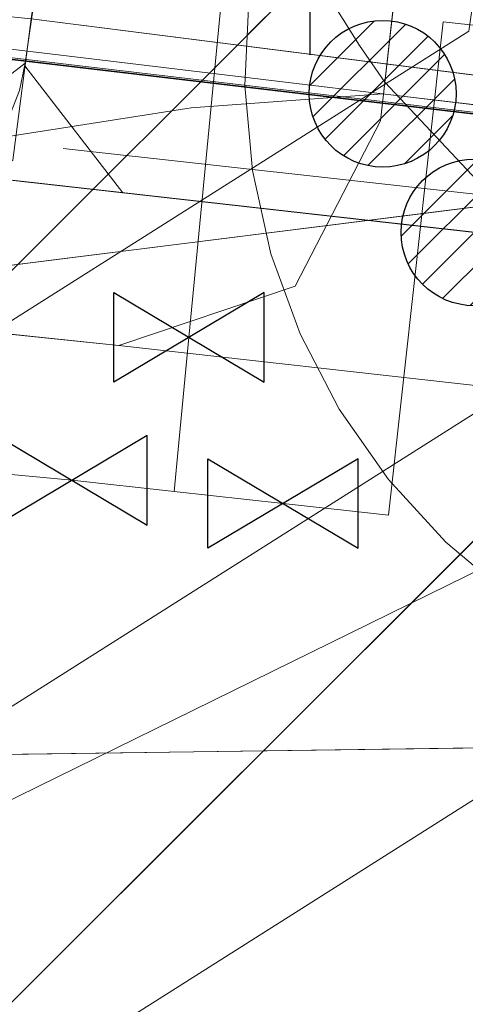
# Model space of a CAD drawing. Header units: metres. Extents: x 197355 to 199157, y 355772 to 356286.
# Tile 210 of 303: x 198075.73 to 198078.47, y 356096.75 to 356102.79. Entities that reach past the tile are written whole.
import ezdxf
from ezdxf.enums import TextEntityAlignment as Align
from ezdxf.lldxf.tags import DXFTag

# ---------------------------------------------------------------- set-up
doc = ezdxf.new("R2010")
doc.units = ezdxf.units.M
doc.linetypes.add('RI-GWA', pattern=[18.450000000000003, 6, -1.8, 1.75, -1.8, 1.75, -1.8, 1.75, -1.8])
for name, color, linetype, lineweight in [('B-WE-KL-BRANDSTOF_ENEXISNETBEHEERB.V.-G', 40, 'KL-BRANDSTOF-N', 18), ('B-WE-KL-BRANDSTOF_ENEXISNETBEHEERB.V.-V', 40, 'Continuous', 18), ('B-WE-KL-DATA_HULPSTUK_KPNB.V.-S', 90, 'Continuous', 25), ('B-WE-KL-DATA_KABELBUNDEL_KPNB.V.-G', 90, 'Continuous', 18), ('B-WE-KL-DATA_KABELBUNDEL_ZIGGOB.V.-G', 94, 'Continuous', 18), ('B-WE-KL-DATA_TELECOM_EUROFIBERNEDERLANDB.V.-G', 98, 'KL-TELECOM-ALGEMEEN-N', 18), ('B-WE-KL-DATA_TELECOM_ZIGGOB.V.-G', 94, 'KL-TELECOM-ALGEMEEN-N', 18), ('B-WE-KL-DATA_ZIGGOB.V.-G', 94, 'KL-DATA-N', 18), ('B-WE-KL-ET_LS_ENEXISNETBEHEERB.V.-G', 190, 'KL-LS-N', 18), ('B-WE-KL-ET_LS_HULPSTUK_ENEXISNETBEHEERB.V.-S', 190, 'Continuous', 25), ('B-WE-KL-ET_LS_KABELBUNDEL_ENEXISNETBEHEERB.V.-G', 190, 'KL-BUNDEL-N', 18), ('B-WE-KL-ET_MS_10 kV_ENEXISNETBEHEERB.V.-G', 130, 'KL-MS-N', 18), ('B-WE-KL-ET_MS_ENEXISNETBEHEERB.V.-G', 130, 'KL-MS-N', 18), ('B-WE-KL-ET_MS_HULPSTUK_MOF_ENEXISNETBEHEERB.V.-S', 130, 'Continuous', 25), ('B-WE-KL-GAS_HD_ENEXISNETBEHEERB.V.-G', 30, 'KL-GAS-HD-N', 18), ('B-WE-KL-GAS_LD_HOOFDLEIDING_100 MBAR_PVC_160_ENEXISNETBEHEERB.V.-G', 50, 'KL-GAS-LD-N', 18), ('B-WE-KL-WATER_HULPSTUK_NVWATERLEIDINGMAATSCHAPPIJLIMBURG-S', 170, 'Continuous', 25), ('B-WE-KL-WATER_TRANSPORTLEIDING_NVWATERLEIDINGMAATSCHAPPIJLIMBURG-G', 170, 'KL-WATER-TR-N', 18), ('B-WE-KL-WATER_TRANSPORTLEIDING_NVWATERLEIDINGMAATSCHAPPIJLIMBURG-V', 170, 'Continuous', 18), ('B-WE-RI-GWA_GEMEENTEROERMOND-G', 30, 'RI-GWA', 18)]:
    doc.layers.add(name, color=color, linetype=linetype, lineweight=lineweight)
doc.styles.add('NLCS-ISO', font='NLCS-ISO.ttf')
doc.styles.get("Standard").update_dxf_attribs({"font": 'isocp.shx'})
tags = doc.linetypes.add('KL-BRANDSTOF-N', pattern='A,4,-0.5,[105,NLCS.SHX,S=0.5,R=0,X=0.75,Y=0],-2,4,-1,["B",Standard,S=1,R=0,X=-0.15,Y=-0.5],-1.5', length=13).pattern_tags.tags
tags[18] = DXFTag(74, 10)
doc.linetypes.add('KL-BUNDEL-N', pattern='A,28,-5,[103,NLCS.SHX,S=1.25,R=0,X=0,Y=0],-5,[103,NLCS.SHX,S=1.25,R=0,X=0,Y=0],-5,[103,NLCS.SHX,S=1.25,R=0,X=0,Y=0],-5,[103,NLCS.SHX,S=1.25,R=0,X=0,Y=0],-5', length=53)
tags = doc.linetypes.add('KL-DATA-N', pattern='A,4,-1,[101,NLCS.SHX,S=0.5,R=0,X=0,Y=0],-1,4,-1,["D",Standard,S=1,R=0,X=-0.25,Y=-0.5],-1.5', length=12.5).pattern_tags.tags
tags[18] = DXFTag(74, 10)
tags = doc.linetypes.add('KL-GAS-HD-N', pattern='A,4,-1,[69,NLCS.SHX,S=0.5,R=0,X=0,Y=0],-1,4,-1,["H",Standard,S=1,R=0,X=0,Y=-0.5],-2', length=13).pattern_tags.tags
tags[18] = DXFTag(74, 10)
tags = doc.linetypes.add('KL-GAS-LD-N', pattern='A,4,-1,[69,NLCS.SHX,S=0.5,R=0,X=0,Y=0],-1,4,-1,["L",Standard,S=1,R=0,X=0.25,Y=-0.5],-2', length=13).pattern_tags.tags
tags[18] = DXFTag(74, 10)
tags = doc.linetypes.add('KL-LS-N', pattern='A,4,-1,[103,NLCS.SHX,S=0.75,R=0,X=0,Y=0],-1,4,-1,["L",Standard,S=1,R=0,X=0,Y=-0.5],-2', length=13).pattern_tags.tags
tags[18] = DXFTag(74, 10)
tags = doc.linetypes.add('KL-MS-N', pattern='A,4,-1,[103,NLCS.SHX,S=0.75,R=0,X=0,Y=0],-1,4,-1,["M",Standard,S=1,R=0,X=0,Y=-0.5],-2', length=13).pattern_tags.tags
tags[18] = DXFTag(74, 10)
doc.linetypes.add('KL-TELECOM-ALGEMEEN-N', pattern='A,7,-1,[101,NLCS.SHX,S=0.5,R=0,X=0,Y=0],-1', length=9)
doc.linetypes.add('KL-WATER-TR-N', pattern='A,7,-0.5,[168,NLCS.SHX,S=0.75,R=0,X=0.75,Y=0],-2,[168,NLCS.SHX,S=0.75,R=0,X=0.75,Y=0],-2', length=11.5)
pattern_1 = [(45, (0, 0), (-2.245064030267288, 2.245064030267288), [])]

# ---------------------------------------------------------------- blocks, each defined once
blk = doc.blocks.new('SKL-ET_HULP_MOF-SO')
h = blk.add_hatch()
h.set_pattern_fill('ANSI31', color=256, scale=6, style=0)
h.set_pattern_definition([(45, (-2.250000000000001, -126.9820083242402), (-0.5303300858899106, 0.5303300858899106), [])])
edge = h.paths.add_edge_path()
edge.add_arc((0, 0), 2.25, 0, 360)
at = {"linetype": 'Continuous'}
blk.add_circle((0, 0), 2.25, dxfattribs=at)
blk = doc.blocks.new('B-SIE-WEG_LICHTMAST-SO')
at = {"ltscale": 0.1}
for p, q in [((2.544954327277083e-10, 0.3857625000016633), (5.089692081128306e-10, 0.77152500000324)), ((-0.3340803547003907, 0.1928812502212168), (-0.6681599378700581, 0.3857625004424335)), ((0.3340803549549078, 0.1928812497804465), (0.6681599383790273, 0.3857624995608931)), ((-0.3340803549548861, -0.1928812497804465), (-0.6681599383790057, -0.3857624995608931)), ((0.3340803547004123, -0.1928812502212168), (0.6681599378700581, -0.3857625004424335)), ((-2.544954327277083e-10, -0.3857625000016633), (-5.089475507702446e-10, -0.77152500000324))]:
    blk.add_line(p, q, dxfattribs=at)
at = {"flags": 128}
for points in [[(-0.3543824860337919, 0.1523999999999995), (0.3543824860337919, 0.1523999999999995)], [(-0.3543824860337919, -0.1523999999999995), (0.3543824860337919, -0.1523999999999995)]]:
    blk.add_lwpolyline(points, dxfattribs=at)
at = {"ltscale": 0.1}
blk.add_circle((0, 0), 0.3857625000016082, dxfattribs=at)
at = {"style": 'NLCS-ISO'}
blk.add_attdef('TYPE', text='', height=0.54864, dxfattribs=at).set_placement((5.089692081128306e-10, 0.77152500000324), align=Align.BOTTOM_CENTER)
blk = doc.blocks.new('SKL-WTB_HULP_AFSLUITER-SO')
for p, q in [((2.303946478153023, 1.373199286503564), (-2.303946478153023, -1.373199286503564)), ((-2.303946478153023, 1.373199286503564), (2.303946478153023, -1.373199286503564)), ((2.303946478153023, -1.373199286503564), (2.303946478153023, 1.373199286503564))]:
    blk.add_line(p, q)
at = {"ltscale": 0.1}
blk.add_line((-2.303946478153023, -1.373199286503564), (-2.303946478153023, 1.373199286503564), dxfattribs=at)

msp = doc.modelspace()

# ---------------------------------------------------------------- hatches: boundary and pattern name
at = {"layer": 'B-WE-KL-BRANDSTOF_ENEXISNETBEHEERB.V.-V'}
h = msp.add_hatch(dxfattribs=at)
h.set_pattern_fill('ANSI31', color=256, style=0)
h.set_pattern_definition(pattern_1)
h.paths.add_polyline_path([(198051.197, 356044.953), (198051.449, 356044.986), (198051.692, 356045.049), (198051.928, 356045.144), (198052.112, 356045.244), (198056.878, 356048.166), (198057.085, 356048.312), (198057.271, 356048.482), (198057.435, 356048.674), (198057.573, 356048.887), (198057.684, 356049.115), (198057.764, 356049.353), (198065.883, 356091.308), (198075.959, 356096.384), (198081.407, 356099.836), (198081.611, 356099.984), (198081.796, 356100.158), (198081.955, 356100.35), (198082.09, 356100.564), (198082.197, 356100.793), (198082.275, 356101.033), (198082.316, 356101.24), (198084.536, 356116.687), (198084.556, 356116.939), (198084.544, 356117.192), (198084.5, 356117.442), (198084.425, 356117.683), (198084.321, 356117.912), (198084.188, 356118.128), (198084.029, 356118.325), (198083.846, 356118.5), (198083.644, 356118.65), (198083.422, 356118.774), (198083.189, 356118.869), (198082.945, 356118.934), (198082.693, 356118.967), (198082.441, 356118.969), (198082.19, 356118.938), (198081.944, 356118.876), (198081.71, 356118.784), (198081.487, 356118.662), (198081.283, 356118.515), (198081.098, 356118.341), (198080.937, 356118.147), (198080.802, 356117.933), (198080.694, 356117.703), (198080.617, 356117.464), (198080.576, 356117.256), (198078.487, 356102.721), (198073.901, 356099.815), (198063.207, 356094.44), (198062.99, 356094.313), (198062.79, 356094.159), (198062.61, 356093.98), (198062.454, 356093.78), (198062.325, 356093.563), (198062.224, 356093.33), (198062.143, 356093.033), (198054.036, 356051.116), (198050.022, 356048.654), (198049.815, 356048.509), (198049.628, 356048.338), (198049.465, 356048.146), (198049.327, 356047.934), (198049.216, 356047.705), (198049.135, 356047.466), (198049.086, 356047.219), (198049.067, 356046.966), (198049.081, 356046.714), (198049.126, 356046.466), (198049.203, 356046.224), (198049.31, 356045.994), (198049.444, 356045.781), (198049.605, 356045.585), (198049.788, 356045.412), (198049.993, 356045.262), (198050.213, 356045.141), (198050.45, 356045.047), (198050.694, 356044.984), (198050.945, 356044.953)])
at = {"layer": 'B-WE-KL-WATER_TRANSPORTLEIDING_NVWATERLEIDINGMAATSCHAPPIJLIMBURG-V'}
h = msp.add_hatch(dxfattribs=at)
h.set_pattern_fill('ANSI31', color=256, style=0)
h.set_pattern_definition(pattern_1)
h.paths.add_polyline_path([(198080.7071055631, 356098.4914005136), (198080.160600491, 356098.5882925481), (198079.6604491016, 356098.7459402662), (198079.1886728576, 356098.9662621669), (198078.7457317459, 356099.2490075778), (198078.3455689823, 356099.5844733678), (198077.9941065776, 356099.9694844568), (198077.6929094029, 356100.399651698), (198077.4523181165, 356100.8624502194), (198077.2732550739, 356101.3540741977), (198077.1605325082, 356101.8649232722), (198077.1149414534, 356102.3864209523), (198077.1381031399, 356102.9071595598), (198077.2293328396, 356103.4225273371), (198077.3869402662, 356103.9225508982), (198077.607262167, 356104.3943271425), (198077.8900075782, 356104.8372682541), (198078.2255051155, 356105.237468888), (198078.6113857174, 356105.5897946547), (198079.0404844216, 356105.8900036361), (198079.5032176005, 356106.1305609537), (198079.9959737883, 356106.3097450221), (198080.5060882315, 356106.4224819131), (198081.0274549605, 356106.4680615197), (198081.582069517, 356106.4434308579), (198088.7538944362, 356105.6545994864), (198089.3003995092, 356105.5577074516), (198089.8005508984, 356105.4000597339), (198090.2723271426, 356105.179737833), (198090.7152682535, 356104.8969924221), (198091.1154688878, 356104.5614948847), (198091.4677946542, 356104.1756142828), (198091.7680036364, 356103.7465155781), (198092.0088031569, 356103.2833165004), (198092.1877449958, 356102.7928241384), (198092.3004531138, 356102.2812411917), (198092.3460585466, 356101.7595790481), (198092.3228909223, 356101.2387069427), (198092.23166714, 356100.7225723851), (198092.0741573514, 356100.2236581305), (198091.8536388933, 356099.7514609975), (198091.5718932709, 356099.3096326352), (198091.235565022, 356098.9085951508), (198090.849614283, 356098.5562053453), (198090.4202475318, 356098.2558088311), (198089.9568821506, 356098.0145392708), (198089.4654744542, 356097.836354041), (198088.9548464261, 356097.723503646), (198088.4341416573, 356097.6779119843), (198087.8789304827, 356097.7025691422)])
h = msp.add_hatch(dxfattribs=at)
h.set_pattern_fill('ANSI31', color=256, style=0)
h.set_pattern_definition(pattern_1)
h.paths.add_polyline_path([(198077.8626957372, 356104.7944822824), (198077.6072621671, 356104.3943271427), (198077.3869402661, 356103.9225508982), (198077.2293328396, 356103.422527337), (198077.1381031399, 356102.9071595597), (198077.1149414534, 356102.3864209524), (198077.1605325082, 356101.8649232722), (198077.2732550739, 356101.3540741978), (198077.4523181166, 356100.862450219), (198077.6929094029, 356100.3996516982), (198077.9941065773, 356099.969484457), (198078.3455689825, 356099.5844733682), (198078.7457317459, 356099.2490075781), (198079.1886728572, 356098.9662621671), (198079.6604491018, 356098.7459402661), (198080.1606004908, 356098.5882925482), (198080.7071055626, 356098.4914005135), (198082.1213686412, 356098.3358452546), (198082.134, 356098.371), (198082.253, 356098.847), (198082.325, 356099.332), (198082.349, 356099.822), (198082.325, 356100.312), (198082.253, 356100.797), (198082.134, 356101.273), (198081.968, 356101.735), (198081.759, 356102.179), (198081.506, 356102.6), (198081.214, 356102.994), (198080.885, 356103.358), (198080.521, 356103.687), (198080.127, 356103.979), (198079.706, 356104.232), (198079.262, 356104.441), (198078.8, 356104.607), (198078.324, 356104.726)])
h = msp.add_hatch(dxfattribs=at)
h.set_pattern_fill('ANSI31', color=256, style=0)
h.set_pattern_definition(pattern_1)
h.paths.add_polyline_path([(198077.0352429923, 356103.8789846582), (198077.4718818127, 356103.8144526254), (198077.9647010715, 356103.6803411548), (198078.4333969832, 356103.4880556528), (198078.8716145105, 356103.2390139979), (198079.2753092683, 356102.9360430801), (198079.6394488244, 356102.5831078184), (198079.9545336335, 356102.1888519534), (198080.2182798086, 356101.757267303), (198080.4242956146, 356101.2965265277), (198080.5706815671, 356100.8133728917), (198080.655600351, 356100.3134736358), (198080.6771996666, 356099.8086896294), (198080.6348805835, 356099.3064499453), (198080.5286280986, 356098.8111376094), (198080.3606120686, 356098.3342921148), (198080.1350063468, 356097.8830806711), (198079.85369992, 356097.4635185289), (198079.5209537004, 356097.0819801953), (198079.1435317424, 356096.7461386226), (198078.7267075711, 356096.4605220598), (198078.2755603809, 356096.2285492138), (198077.8013959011, 356096.0569240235), (198077.3086002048, 356095.9465249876), (198076.8059718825, 356095.8985795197), (198076.2681095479, 356095.9164232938), (198071.906274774, 356096.3324110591), (198062.1487604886, 356088.0948648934), (198061.7973873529, 356087.8281902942), (198061.3556533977, 356087.5684895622), (198060.8930301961, 356087.3687386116), (198060.4061281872, 356087.2296237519), (198059.9062732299, 356087.1520462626), (198059.4022229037, 356087.1392652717), (198058.8978980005, 356087.1896977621), (198058.4061330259, 356087.3032434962), (198057.9320201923, 356087.477537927), (198057.483494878, 356087.7109949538), (198057.0675524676, 356087.9989550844), (198056.6929182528, 356088.3360459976), (198056.3617042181, 356088.7200622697), (198056.0822567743, 356089.1420359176), (198055.8586577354, 356089.5932268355), (198055.6940673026, 356090.0718174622), (198055.5908640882, 356090.5662328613), (198055.550884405, 356091.0707764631), (198055.5748830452, 356091.5747479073), (198055.6621159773, 356092.0741364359), (198055.8113167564, 356092.5560469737), (198056.020791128, 356093.0149717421), (198056.2868036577, 356093.4460402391), (198056.6049923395, 356093.8401784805), (198056.9921671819, 356094.2112210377), (198068.0118109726, 356103.514772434), (198068.3642123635, 356103.7815906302), (198068.8187865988, 356104.0489872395), (198069.0005649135, 356104.134731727), (198069.4904334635, 356104.3123400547), (198069.9979559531, 356104.4266765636), (198070.2564044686, 356104.458791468), (198070.4710593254, 356104.4719784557), (198071.023732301, 356104.4535852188)])
h = msp.add_hatch(dxfattribs=at)
h.set_pattern_fill('ANSI31', color=256, style=0)
h.set_pattern_definition(pattern_1)
h.paths.add_polyline_path([(198073.3204494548, 356096.197541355), (198076.2681095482, 356095.9164232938), (198076.8059718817, 356095.8985795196), (198077.3086002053, 356095.9465249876), (198077.8013959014, 356096.0569240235), (198078.2755603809, 356096.2285492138), (198078.7267075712, 356096.46052206), (198079.1435317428, 356096.7461386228), (198079.5209537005, 356097.0819801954), (198079.8536999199, 356097.4635185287), (198080.1350063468, 356097.8830806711), (198080.3606120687, 356098.3342921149), (198080.5286280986, 356098.8111376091), (198080.6348805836, 356099.3064499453), (198080.6771996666, 356099.8086896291), (198080.6556003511, 356100.3134736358), (198080.5706815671, 356100.8133728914), (198080.4242956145, 356101.296526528), (198080.2182798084, 356101.7572673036), (198079.9545336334, 356102.1888519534), (198079.6394488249, 356102.583107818), (198079.2753092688, 356102.9360430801), (198078.8716145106, 356103.2390139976), (198078.4333969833, 356103.4880556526), (198077.9647010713, 356103.6803411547), (198077.4718818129, 356103.8144526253), (198077.035242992, 356103.8789846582), (198073.1176555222, 356104.2534409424), (198073.114, 356104.25), (198072.701, 356103.745), (198072.356, 356103.187), (198072.088, 356102.592), (198071.899, 356101.966), (198071.794, 356101.32), (198071.703, 356100.374), (198071.683, 356099.721), (198071.749, 356099.069), (198071.899, 356098.432), (198072.13, 356097.822), (198072.44, 356097.245), (198072.822, 356096.715), (198073.271, 356096.238)])
h = msp.add_hatch(dxfattribs=at)
h.set_pattern_fill('ANSI31', color=256, style=0)
h.set_pattern_definition(pattern_1)
h.paths.add_polyline_path([(198075.6378914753, 356095.9765271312), (198076.2681095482, 356095.9164232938), (198076.8059718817, 356095.8985795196), (198077.3086002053, 356095.9465249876), (198077.8013959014, 356096.0569240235), (198078.2755603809, 356096.2285492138), (198078.7267075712, 356096.46052206), (198079.1435317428, 356096.7461386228), (198079.5209537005, 356097.0819801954), (198079.8536999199, 356097.4635185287), (198080.1350063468, 356097.8830806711), (198080.3606120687, 356098.3342921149), (198080.5286280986, 356098.8111376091), (198080.6348805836, 356099.3064499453), (198080.6771996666, 356099.8086896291), (198080.6556003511, 356100.3134736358), (198080.5706815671, 356100.8133728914), (198080.4242956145, 356101.296526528), (198080.2182798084, 356101.7572673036), (198079.9545336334, 356102.1888519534), (198079.6394488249, 356102.583107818), (198079.2753092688, 356102.9360430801), (198078.8716145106, 356103.2390139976), (198078.4333969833, 356103.4880556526), (198077.9647010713, 356103.6803411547), (198077.4718818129, 356103.8144526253), (198077.035242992, 356103.8789846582), (198073.1228710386, 356104.2529424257), (198072.906, 356104.013), (198072.614, 356103.619), (198072.361, 356103.198), (198072.152, 356102.754), (198071.986, 356102.292), (198071.867, 356101.816), (198071.795, 356101.331), (198071.771, 356100.841), (198071.795, 356100.351), (198071.867, 356099.866), (198071.986, 356099.39), (198072.152, 356098.928), (198072.361, 356098.484), (198072.614, 356098.063), (198072.906, 356097.669), (198073.235, 356097.305), (198073.599, 356096.976), (198073.993, 356096.684), (198074.414, 356096.431), (198074.858, 356096.222), (198075.32, 356096.056)])
h = msp.add_hatch(dxfattribs=at)
h.set_pattern_fill('ANSI31', color=256, style=0)
h.set_pattern_definition(pattern_1)
h.paths.add_polyline_path([(198077.0352429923, 356103.8789846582), (198073.4444137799, 356104.222208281), (198073.276, 356104.121), (198072.882, 356103.829), (198072.518, 356103.5), (198072.189, 356103.136), (198071.897, 356102.742), (198071.644, 356102.321), (198071.435, 356101.877), (198071.269, 356101.415), (198071.15, 356100.939), (198071.078, 356100.454), (198071.054, 356099.964), (198071.078, 356099.474), (198071.15, 356098.989), (198071.269, 356098.513), (198071.435, 356098.051), (198071.644, 356097.607), (198071.897, 356097.186), (198072.189, 356096.792), (198072.518, 356096.428), (198072.7083941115, 356096.2559130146), (198076.2681095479, 356095.9164232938), (198076.8059718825, 356095.8985795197), (198077.3086002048, 356095.9465249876), (198077.8013959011, 356096.0569240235), (198078.2755603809, 356096.2285492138), (198078.7267075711, 356096.4605220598), (198079.1435317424, 356096.7461386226), (198079.5209537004, 356097.0819801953), (198079.85369992, 356097.4635185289), (198080.1350063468, 356097.8830806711), (198080.3606120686, 356098.3342921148), (198080.5286280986, 356098.8111376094), (198080.6348805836, 356099.3064499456), (198080.6771996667, 356099.8086896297), (198080.655600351, 356100.3134736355), (198080.5706815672, 356100.8133728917), (198080.4242956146, 356101.2965265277), (198080.2182798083, 356101.7572673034), (198079.9545336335, 356102.1888519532), (198079.6394488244, 356102.5831078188), (198079.2753092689, 356102.9360430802), (198078.8716145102, 356103.2390139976), (198078.4333969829, 356103.4880556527), (198077.9647010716, 356103.6803411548), (198077.4718818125, 356103.8144526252)])
h = msp.add_hatch(dxfattribs=at)
h.set_pattern_fill('ANSI31', color=256, style=0)
h.set_pattern_definition(pattern_1)
h.paths.add_polyline_path([(198073.3223719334, 356096.1973580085), (198076.2681095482, 356095.9164232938), (198076.8059718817, 356095.8985795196), (198077.3086002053, 356095.9465249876), (198077.8013959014, 356096.0569240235), (198078.2755603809, 356096.2285492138), (198078.7267075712, 356096.46052206), (198079.1435317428, 356096.7461386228), (198079.5209537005, 356097.0819801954), (198079.8536999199, 356097.4635185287), (198080.1350063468, 356097.8830806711), (198080.3606120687, 356098.3342921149), (198080.5286280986, 356098.8111376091), (198080.6348805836, 356099.3064499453), (198080.6771996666, 356099.8086896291), (198080.6556003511, 356100.3134736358), (198080.5706815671, 356100.8133728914), (198080.4242956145, 356101.296526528), (198080.2182798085, 356101.7572673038), (198079.9545336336, 356102.1888519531), (198079.6394488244, 356102.5831078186), (198079.2753092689, 356102.9360430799), (198078.8716145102, 356103.2390139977), (198078.4333969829, 356103.4880556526), (198077.9647010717, 356103.6803411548), (198077.4718818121, 356103.8144526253), (198077.0352429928, 356103.878984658), (198073.5404230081, 356104.2130313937), (198073.536, 356104.201), (198073.414, 356103.667), (198073.176, 356103.461), (198072.754, 356102.991), (198072.395, 356102.471), (198072.104, 356101.909), (198071.886, 356101.316), (198071.746, 356100.701), (198071.683, 356100.071), (198071.701, 356099.438), (198071.798, 356098.815), (198071.974, 356098.206), (198072.224, 356097.627), (198072.546, 356097.083), (198072.934, 356096.584)])

# ---------------------------------------------------------------- linework, layer by layer
at = {"layer": 'B-WE-KL-BRANDSTOF_ENEXISNETBEHEERB.V.-G', "linetype": 'ByBlock', "ltscale": 0.5, "flags": 128}
for points in [[(198080.576, 356117.256), (198078.487, 356102.721), (198073.901, 356099.815), (198063.207, 356094.44)], [(198057.764, 356049.353), (198065.883, 356091.308), (198075.959, 356096.384), (198081.407, 356099.836), (198081.611, 356099.984), (198081.796, 356100.158), (198081.955, 356100.35), (198082.09, 356100.564), (198082.197, 356100.793), (198082.275, 356101.033), (198082.316, 356101.24), (198084.536, 356116.687)]]:
    msp.add_lwpolyline(points, dxfattribs=at)
at = {"layer": 'B-WE-KL-DATA_KABELBUNDEL_KPNB.V.-G', "ltscale": 0.5, "flags": 128}
for points in [[(198077.959, 356102.336), (198077.38, 356102.406), (198075.542, 356102.626), (198074.548, 356102.639), (198073.557, 356102.567), (198072.576, 356102.408), (198071.613, 356102.166), (198070.674, 356101.84), (198069.767, 356101.435), (198068.898, 356100.953), (198068.074, 356100.397), (198067.302, 356099.772), (198066.587, 356099.082), (198065.934, 356098.333), (198065.348, 356097.53), (198064.834, 356096.68), (198064.396, 356095.788), (198064.188, 356095.282), (198062.457, 356094.159), (198062.263, 356094.033)], [(198062.341, 356094.071), (198062.455, 356094.146), (198064.188, 356095.282), (198064.396, 356095.788), (198064.834, 356096.68), (198065.348, 356097.53), (198065.934, 356098.333), (198066.587, 356099.082), (198067.302, 356099.772), (198068.074, 356100.397), (198068.898, 356100.953), (198069.767, 356101.435), (198070.674, 356101.84), (198071.613, 356102.166), (198072.576, 356102.408), (198073.557, 356102.567), (198074.548, 356102.639), (198075.542, 356102.626), (198077.38, 356102.406), (198077.959, 356102.336), (198079.017, 356102.209), (198080.246, 356102.062), (198103.56, 356099.271), (198124.223, 356097.019)], [(198058.372, 356071.37), (198058.777, 356073.522), (198059.196, 356075.854), (198059.774, 356078.151), (198060.507, 356080.404), (198061.393, 356082.601), (198062.347, 356086.232), (198063.589, 356089.775), (198065.111, 356093.207), (198066.903, 356096.506), (198067.637, 356097.425), (198068.443, 356098.28), (198069.317, 356099.066), (198070.253, 356099.778), (198071.245, 356100.41), (198072.285, 356100.959), (198073.366, 356101.42), (198074.482, 356101.79), (198075.625, 356102.067), (198076.786, 356102.25), (198077.959, 356102.336)], [(198152.373, 356094.014), (198145.727, 356094.524), (198131.937, 356096.298), (198124.223, 356097.019), (198103.56, 356099.271), (198080.246, 356102.062), (198079.017, 356102.209), (198077.959, 356102.336)]]:
    msp.add_lwpolyline(points, dxfattribs=at)
at = {"layer": 'B-WE-KL-DATA_KABELBUNDEL_ZIGGOB.V.-G', "ltscale": 0.5, "flags": 128}
for points in [[(198064.453, 356097.65), (198064.852, 356098.557), (198065.65, 356099.646), (198066.435, 356100.356), (198067.705, 356101.135), (198068.425, 356101.447), (198070.006, 356101.902), (198071.736, 356102.121), (198073.562, 356102.099), (198075.54, 356101.831), (198075.692, 356101.929), (198075.804, 356102.795)], [(198075.804, 356102.795), (198103.562, 356099.271)], [(198063.929, 356095.336), (198075.344, 356101.241), (198079.224, 356101.73), (198103.562, 356099.271)]]:
    msp.add_lwpolyline(points, dxfattribs=at)
at = {"layer": 'B-WE-KL-DATA_TELECOM_EUROFIBERNEDERLANDB.V.-G', "ltscale": 0.5, "flags": 128}
for points in [[(198387.937, 356057.483), (198384.67, 356058.03), (198382.05, 356058.49), (198375.56, 356060.21), (198372.95, 356060.65), (198338.63, 356066), (198293.34, 356072.59), (198242.36, 356079.45), (198219.19, 356082.33), (198204.85, 356083.97), (198200.96, 356083.76), (198198.46, 356084.89), (198187.52, 356086.06), (198175.69, 356088.84), (198167.16, 356090.48), (198155.82, 356092.77), (198131.85, 356096.42), (198123.78, 356097.29), (198119.76, 356097.68), (198114.48, 356098.21), (198103.22, 356099.29), (198071.11, 356103.09), (198070.06, 356093.92), (198069.62, 356093.99), (198068.03, 356094.05), (198061.42, 356094.56), (198056.23, 356094.85), (198049.67, 356095.09), (198044.02, 356095.18), (198035.65, 356095.11), (198035.04, 356095.09), (198035.03, 356098.4), (198034.95, 356100.93), (198028.05, 356109.55), (198014.52, 356112.59), (197986.82, 356118.73), (197966.42, 356123.14), (197950.47, 356125.57), (197943.5, 356126.42), (197941.79, 356126.63), (197919.16, 356129.05), (197894.79, 356131.87), (197879.75, 356133.59), (197872.93, 356133.89), (197866.36, 356134.01), (197858.37, 356133.28), (197846.76, 356130.86), (197837.37, 356127.66), (197825.2, 356122.45), (197824.18, 356121.55), (197818.07, 356118.99), (197815.58, 356117.96), (197814.01, 356117.55), (197808.45, 356115.19), (197796.83, 356109.97), (197786.7, 356105.64), (197778.46, 356103.41), (197773.49, 356101.75), (197768.22, 356099.58), (197752.27, 356092.79), (197738.82, 356086.83), (197738.3, 356085.3), (197738.82, 356083.87), (197737.85, 356083.42), (197733.27, 356081.06), (197731.947, 356080.679), (197726.304, 356077.452), (197717.412, 356072.167), (197691.858, 356057.469), (197680.198, 356050.797), (197679.095, 356049.905)], [(198387.933, 356057.448), (198384.7, 356058), (198382.1, 356058.5), (198375.6, 356060.2), (198338.6, 356066), (198293.3, 356072.6), (198242.4, 356079.4), (198219.2, 356082.3), (198204.8, 356084), (198201, 356083.8), (198198.5, 356084.9), (198187.5, 356086.1), (198175.7, 356088.8), (198155.8, 356092.8), (198131.9, 356096.4), (198123.8, 356097.3), (198114.5, 356098.2), (198103.2, 356099.3), (198071.1, 356103.1), (198070.1, 356093.9), (198069.6, 356094), (198061.4, 356094.6), (198056.2, 356094.9), (198049.7, 356095.1), (198044, 356095.2), (198035, 356095.1), (198035, 356098.4), (198034.9, 356100.9), (198028, 356109.5), (198014.5, 356112.6), (197986.8, 356118.7), (197966.4, 356123.1), (197950.5, 356125.6), (197941.8, 356126.6), (197919.2, 356129.1), (197879.7, 356133.6), (197872.9, 356133.9), (197866.4, 356134), (197858.4, 356133.3), (197846.8, 356130.9), (197837.4, 356127.7), (197825.2, 356122.5), (197824.18, 356121.55), (197821.539, 356120.467), (197821.226, 356120.125), (197822.064, 356118.289), (197823.346, 356113.523), (197825.364, 356113.712), (197826.689, 356103.861), (197827.167, 356102.831), (197829.118, 356103.873), (197831.002, 356100.714), (197819.745, 356094.295), (197818.499, 356084.477), (197826.45, 356070.638), (197844.189, 356078.387)], [(198219.19, 356082.332), (198204.85, 356083.971), (198200.959, 356083.756), (198198.463, 356084.889), (198187.516, 356086.057), (198175.695, 356088.845), (198167.161, 356090.48), (198155.823, 356092.766), (198131.853, 356096.416), (198123.785, 356097.285), (198119.756, 356097.678), (198114.479, 356098.207), (198103.225, 356099.289), (198071.108, 356103.086), (198070.055, 356093.922), (198069.622, 356093.986), (198068.033, 356094.051), (198061.419, 356094.56), (198056.226, 356094.854), (198049.67, 356095.094), (198044.018, 356095.182), (198035.65, 356095.111), (198035.043, 356095.091), (198035.029, 356098.398), (198034.946, 356100.93), (198028.045, 356109.547), (198014.523, 356112.586), (197986.824, 356118.733), (197966.423, 356123.141), (197950.47, 356125.569), (197943.504, 356126.421), (197941.795, 356126.632)]]:
    msp.add_lwpolyline(points, dxfattribs=at)
at = {"layer": 'B-WE-KL-DATA_TELECOM_ZIGGOB.V.-G', "ltscale": 0.5, "flags": 128}
msp.add_lwpolyline([(197882.172, 355971.043), (197881.848, 355972.849), (197876.845, 355971.917), (197873.462, 355970.397), (197873.225, 355969.441), (197872.808, 355960.44), (197882.54, 355917.913), (197889.614, 355876.822), (197897.132, 355872.545), (197900.232, 355872.938), (197917.417, 355875.015), (197926.015, 355875.976), (197936.097, 355877.03), (197944.239, 355877.752), (197954.023, 355878.398), (197964.572, 355878.866), (198003.487, 355880.874), (198006.415, 355881.035), (198007.214, 355881.262), (198014.258, 355885.587), (198019.949, 355920.24), (198025.587, 355954.939), (198025.573, 355955.461), (198025.323, 355956.026), (198025.411, 355956.906), (198032.53, 356008.698), (198032.638, 356009.1), (198032.883, 356009.439), (198033.234, 356009.672), (198033.647, 356009.769), (198046.414, 356008.147), (198046.835, 356008.168), (198047.357, 356008.425), (198047.607, 356008.874), (198050.139, 356024.349), (198055.485, 356054.413), (198063.771, 356094.593), (198063.929, 356095.336), (198064.441, 356097.614), (198064.453, 356097.65), (198064.852, 356098.557), (198065.65, 356099.646), (198066.435, 356100.356), (198067.705, 356101.135), (198068.425, 356101.447), (198070.006, 356101.902), (198071.736, 356102.121), (198073.562, 356102.099), (198075.54, 356101.831), (198075.692, 356101.929), (198075.804, 356102.795), (198077.266, 356112.96), (198078.889, 356130.012), (198080.379, 356144.212), (198069.148, 356146.003), (198068.787, 356179.08), (198068.811, 356180.614), (198069.185, 356181.162), (198069.617, 356181.375), (198070.115, 356181.424), (198076.202, 356180.733), (198082.163, 356180.047)], dxfattribs=at)
at = {"layer": 'B-WE-KL-DATA_ZIGGOB.V.-G', "ltscale": 0.5, "flags": 128}
for points in [[(197774.787, 356101.897), (197780.737, 356104.401), (197784.382, 356104.258), (197808.305, 356114.536), (197834.544, 356126.131), (197838.609, 356127.803), (197844.148, 356129.719), (197849.799, 356131.27), (197854.097, 356132.19), (197859.888, 356133.087), (197865.725, 356133.606), (197870.119, 356133.744), (197874.513, 356133.668), (197878.899, 356133.377), (197893.977, 356131.713), (197906.169, 356130.116), (197923.147, 356128.324), (197935.194, 356126.732), (197951.241, 356125.355), (197958.678, 356124.322), (197966.047, 356123.094), (197972.804, 356121.773), (197985.417, 356119.101), (198026.163, 356110.26), (198028.489, 356109.661), (198029.839, 356109.112), (198030.483, 356108.737), (198031.696, 356107.797), (198032.788, 356106.616), (198033.737, 356105.219), (198034.527, 356103.632), (198034.857, 356102.776), (198035.379, 356100.962), (198035.722, 356098.94), (198035.875, 356097.762), (198036.1, 356097.526), (198036.411, 356097.453), (198053.928, 356095.525), (198063.545, 356094.554), (198063.771, 356094.593), (198063.929, 356095.336), (198064.441, 356097.614), (198064.929, 356098.888), (198065.618, 356100.039), (198066.491, 356101.051), (198067.523, 356101.892), (198068.683, 356102.537), (198069.936, 356102.968), (198071.245, 356103.171), (198073.208, 356103.068), (198075.804, 356102.795), (198103.562, 356099.271), (198137.506, 356095.335)], [(198390.103, 356073.554), (198377.882, 356075.625), (198351.192, 356080.134), (198348.431, 356063.568), (198344.869, 356064.114), (198344.754, 356064.134), (198307.066, 356069.909), (198257.536, 356076.561), (198207.946, 356082.762), (198182.036, 356085.881), (198167.994, 356088.254), (198167.732, 356088.379), (198166.915, 356089.962), (198161.916, 356092.597), (198137.506, 356095.335), (198103.562, 356099.271), (198079.224, 356101.73), (198075.344, 356101.241), (198063.281, 356095.001), (198054.03, 356096.354), (198042.911, 356098.02), (198035.313, 356098.993), (198034.994, 356100.858), (198034.491, 356102.617), (198033.815, 356104.236), (198032.979, 356105.684), (198031.998, 356106.934), (198030.892, 356107.962), (198029.681, 356108.746), (198028.389, 356109.274), (198026.078, 356109.869), (197982.407, 356119.286), (197967.257, 356122.321), (197958.837, 356123.804), (197951.533, 356124.908), (197935.194, 356126.732), (197888.339, 356131.818), (197874.639, 356133.144), (197871.556, 356133.219), (197865.866, 356133.028), (197862.079, 356132.717), (197858.305, 356132.258), (197852.677, 356131.296), (197848.957, 356130.474), (197843.438, 356128.971), (197841.624, 356128.315), (197835.429, 356125.836), (197827.662, 356122.548), (197790.628, 356106.332), (197784.382, 356104.258), (197776.676, 356102.049), (197771.433, 356100.253), (197743.232, 356087.791), (197742.542, 356086.391), (197737.094, 356083.872), (197731.401, 356081.679), (197730.361, 356079.667), (197725.007, 356076.747), (197721.737, 356075.114), (197702.193, 356062.721), (197684.582, 356052.706), (197675.362, 356046.615), (197671.668, 356044.222), (197671.207, 356043.924), (197656.214, 356034.344), (197650.801, 356029.256), (197617.418, 355997.625), (197609.649, 355990.861), (197606.434, 355988.156), (197595.428, 355978.482), (197593.974, 355975.818), (197600.303, 355951.504), (197601.455, 355946.606), (197597.888, 355945.294), (197591.088, 355942.443), (197591.175, 355941.147)], [(197591.175, 355941.147), (197591.088, 355942.443), (197597.888, 355945.294), (197601.455, 355946.606), (197600.303, 355951.504), (197593.974, 355975.818), (197595.428, 355978.482), (197606.434, 355988.156), (197609.649, 355990.861), (197617.418, 355997.625), (197650.801, 356029.256), (197656.214, 356034.344), (197671.207, 356043.924), (197671.668, 356044.222), (197675.362, 356046.615), (197684.582, 356052.706), (197702.193, 356062.721), (197721.737, 356075.114), (197725.007, 356076.747), (197730.361, 356079.667), (197731.401, 356081.679), (197737.094, 356083.872), (197742.542, 356086.391), (197743.232, 356087.791), (197771.433, 356100.253), (197776.676, 356102.049), (197784.382, 356104.258), (197790.628, 356106.332), (197827.662, 356122.548), (197835.429, 356125.836), (197841.624, 356128.315), (197843.438, 356128.971), (197848.957, 356130.474), (197852.677, 356131.296), (197858.305, 356132.258), (197862.079, 356132.717), (197865.866, 356133.028), (197871.556, 356133.219), (197874.639, 356133.144), (197888.339, 356131.818), (197935.194, 356126.732), (197951.533, 356124.908), (197958.837, 356123.804), (197967.257, 356122.321), (197982.407, 356119.286), (198026.078, 356109.869), (198028.389, 356109.274), (198029.681, 356108.746), (198030.892, 356107.962), (198031.998, 356106.934), (198032.979, 356105.684), (198033.815, 356104.236), (198034.491, 356102.617), (198034.994, 356100.858), (198035.313, 356098.993), (198042.911, 356098.02), (198054.03, 356096.354), (198063.281, 356095.001), (198075.344, 356101.241), (198079.224, 356101.73), (198103.562, 356099.271), (198137.506, 356095.335), (198161.916, 356092.597), (198166.915, 356089.962), (198167.732, 356088.379), (198167.994, 356088.254), (198182.036, 356085.881), (198207.946, 356082.762), (198257.536, 356076.561), (198307.066, 356069.909), (198344.754, 356064.134), (198344.869, 356064.114), (198348.431, 356063.568), (198351.192, 356080.134), (198377.882, 356075.625), (198390.103, 356073.554)], [(198390.103, 356073.554), (198377.882, 356075.625), (198351.192, 356080.134), (198348.431, 356063.568), (198344.869, 356064.114), (198344.754, 356064.134), (198307.066, 356069.909), (198257.536, 356076.561), (198207.946, 356082.762), (198182.036, 356085.881), (198167.994, 356088.254), (198167.732, 356088.379), (198166.915, 356089.962), (198161.916, 356092.597), (198137.506, 356095.335), (198103.562, 356099.271), (198079.224, 356101.73), (198075.344, 356101.241), (198063.281, 356095.001), (198054.03, 356096.354), (198042.911, 356098.02), (198035.313, 356098.993), (198034.994, 356100.858), (198034.491, 356102.617), (198033.815, 356104.236), (198032.979, 356105.684), (198031.998, 356106.934), (198030.892, 356107.962), (198029.681, 356108.746), (198028.389, 356109.274), (198026.078, 356109.869), (197982.407, 356119.286), (197967.257, 356122.321), (197958.837, 356123.804), (197951.533, 356124.908), (197935.194, 356126.732), (197888.339, 356131.818), (197874.639, 356133.144), (197871.556, 356133.219), (197865.866, 356133.028), (197862.079, 356132.717), (197858.305, 356132.258), (197852.677, 356131.296), (197848.957, 356130.474), (197843.438, 356128.971), (197841.624, 356128.315), (197835.429, 356125.836), (197827.662, 356122.548), (197790.628, 356106.332), (197784.382, 356104.258), (197776.676, 356102.049), (197771.433, 356100.253), (197743.232, 356087.791), (197742.542, 356086.391), (197737.094, 356083.872), (197731.401, 356081.679), (197730.361, 356079.667), (197725.007, 356076.747), (197721.737, 356075.114), (197702.193, 356062.721), (197684.582, 356052.706), (197675.362, 356046.615), (197671.668, 356044.222), (197671.207, 356043.924), (197656.214, 356034.344), (197650.801, 356029.256), (197617.418, 355997.625), (197609.649, 355990.861), (197606.434, 355988.156), (197595.428, 355978.482), (197593.974, 355975.818), (197600.303, 355951.504), (197601.455, 355946.606), (197597.888, 355945.294), (197591.088, 355942.443), (197591.175, 355941.147)], [(197637.928, 356061.171), (197628.75, 356069.282), (197627.372, 356071.978), (197632.602, 356079.302), (197636.223, 356076.5), (197638.537, 356074.652), (197649.328, 356065.49), (197652.449, 356062.751), (197658.185, 356062.892), (197659.077, 356062.406), (197671.668, 356044.222), (197675.362, 356046.615), (197684.582, 356052.706), (197702.193, 356062.721), (197721.737, 356075.114), (197725.007, 356076.747), (197730.361, 356079.667), (197731.401, 356081.679), (197737.094, 356083.872), (197742.542, 356086.391), (197743.232, 356087.791), (197771.433, 356100.253), (197776.676, 356102.049), (197784.382, 356104.258), (197790.628, 356106.332), (197827.662, 356122.548), (197835.429, 356125.836), (197841.624, 356128.315), (197843.438, 356128.971), (197848.957, 356130.474), (197852.677, 356131.296), (197858.305, 356132.258), (197862.079, 356132.717), (197865.866, 356133.028), (197871.556, 356133.219), (197874.639, 356133.144), (197888.339, 356131.818), (197935.194, 356126.732), (197951.533, 356124.908), (197958.837, 356123.804), (197967.257, 356122.321), (197982.407, 356119.286), (198026.078, 356109.869), (198028.389, 356109.274), (198029.681, 356108.746), (198030.892, 356107.962), (198031.998, 356106.934), (198032.979, 356105.684), (198033.815, 356104.236), (198034.491, 356102.617), (198034.994, 356100.858), (198035.313, 356098.993), (198042.911, 356098.02), (198054.03, 356096.354), (198063.281, 356095.001), (198075.344, 356101.241), (198079.224, 356101.73), (198103.562, 356099.271), (198137.506, 356095.335), (198161.916, 356092.597), (198166.915, 356089.962), (198167.732, 356088.379), (198167.994, 356088.254), (198182.036, 356085.881), (198207.946, 356082.762), (198257.536, 356076.561), (198307.066, 356069.909), (198344.754, 356064.134), (198344.869, 356064.114), (198348.431, 356063.568), (198351.192, 356080.134), (198377.882, 356075.625), (198390.103, 356073.554)], [(197634.534, 356076.285), (197634.954, 356076.075), (197635.423, 356076.043), (197635.868, 356076.192), (197636.223, 356076.5), (197638.537, 356074.652), (197649.328, 356065.49), (197652.449, 356062.751), (197658.185, 356062.892), (197659.077, 356062.406), (197671.668, 356044.222), (197675.362, 356046.615), (197684.582, 356052.706), (197702.193, 356062.721), (197721.737, 356075.114), (197725.007, 356076.747), (197730.361, 356079.667), (197731.401, 356081.679), (197737.094, 356083.872), (197742.542, 356086.391), (197743.232, 356087.791), (197771.433, 356100.253), (197776.676, 356102.049), (197784.382, 356104.258), (197790.628, 356106.332), (197827.662, 356122.548), (197835.429, 356125.836), (197841.624, 356128.315), (197843.438, 356128.971), (197848.957, 356130.474), (197852.677, 356131.296), (197858.305, 356132.258), (197862.079, 356132.717), (197865.866, 356133.028), (197871.556, 356133.219), (197874.639, 356133.144), (197888.339, 356131.818), (197935.194, 356126.732), (197951.533, 356124.908), (197958.837, 356123.804), (197967.257, 356122.321), (197982.407, 356119.286), (198026.078, 356109.869), (198028.389, 356109.274), (198029.681, 356108.746), (198030.892, 356107.962), (198031.998, 356106.934), (198032.979, 356105.684), (198033.815, 356104.236), (198034.491, 356102.617), (198034.994, 356100.858), (198035.313, 356098.993), (198042.911, 356098.02), (198054.03, 356096.354), (198063.281, 356095.001), (198075.344, 356101.241), (198079.224, 356101.73), (198103.562, 356099.271), (198137.506, 356095.335), (198161.916, 356092.597), (198166.915, 356089.962), (198167.732, 356088.379), (198167.994, 356088.254), (198182.036, 356085.881), (198207.946, 356082.762), (198257.536, 356076.561), (198307.066, 356069.909), (198344.754, 356064.134), (198344.869, 356064.114), (198348.431, 356063.568), (198351.192, 356080.134), (198377.882, 356075.625), (198390.103, 356073.554)]]:
    msp.add_lwpolyline(points, dxfattribs=at)
at = {"layer": 'B-WE-KL-ET_LS_ENEXISNETBEHEERB.V.-G', "ltscale": 0.5, "flags": 128}
for points in [[(198063.492, 356088.92), (198063.076, 356089.702), (198063.093, 356090.597), (198064.504, 356097.214), (198066.792, 356100.406), (198070.595, 356101.385), (198076.342, 356100.792), (198077.423, 356101.156), (198077.946, 356102.17), (198079.176, 356113.037), (198079.88, 356119.665)], [(198080.644, 356100.306), (198080.493, 356100.323), (198079.1, 356101.205), (198077.973, 356102.408), (198077.818, 356102.632), (198077.672, 356102.863), (198077.513, 356103.347)], [(198063.262, 356091.388), (198064.504, 356097.214), (198066.792, 356100.406), (198070.595, 356101.385), (198076.342, 356100.792), (198143.111, 356093.246), (198164.304, 356091.004)]]:
    msp.add_lwpolyline(points, dxfattribs=at)
at = {"layer": 'B-WE-KL-ET_LS_KABELBUNDEL_ENEXISNETBEHEERB.V.-G', "ltscale": 0.5, "flags": 128}
for points in [[(198076.342, 356100.792), (198077.423, 356101.156), (198077.946, 356102.17), (198078.106, 356103.596)], [(198063.991, 356094.806), (198064.504, 356097.214), (198066.792, 356100.406), (198070.595, 356101.385), (198076.342, 356100.792)], [(198164.304, 356091.004), (198143.111, 356093.246), (198076.342, 356100.792)]]:
    msp.add_lwpolyline(points, dxfattribs=at)
at = {"layer": 'B-WE-KL-ET_MS_10 kV_ENEXISNETBEHEERB.V.-G', "ltscale": 0.5, "flags": 128}
for points in [[(198078.522, 356101.485), (198076.367, 356101.728), (198075.765, 356102.507), (198077.331, 356113.428), (198078.342, 356124.445), (198080.239, 356143.251), (198080.092, 356143.978), (198079.494, 356144.416), (198077.052, 356144.739), (198069.778, 356145.878), (198069.331, 356146.132), (198069.146, 356146.606), (198069.065, 356153.437), (198069.039, 356155.276), (198069.388, 356156.685), (198069.452, 356158.104), (198068.556, 356158.016)], [(198016.933, 355906.152), (198016.933, 355906.172), (198016.92, 355906.204), (198016.891, 355906.215), (198016.882, 355906.215), (198016.838, 355906.196), (198016.822, 355906.155), (198016.837, 355906.117), (198016.843, 355906.111), (198016.889, 355906.087), (198030.118, 355903.79), (198030.306, 355903.791), (198030.491, 355903.824), (198030.668, 355903.888), (198030.831, 355903.982), (198030.975, 355904.103), (198031.097, 355904.246), (198031.192, 355904.409), (198031.257, 355904.585), (198040.746, 355961.508), (198046.055, 356000), (198046.399, 356002.526), (198048.171, 356016.334), (198049.163, 356023.623), (198049.866, 356028.146), (198050.622, 356032.66), (198051.432, 356037.164), (198052.296, 356041.659), (198052.831, 356044.305), (198053.384, 356046.947), (198062.256, 356088.588), (198063.796, 356094.717), (198064.355, 356096.91), (198064.677, 356097.621), (198065.064, 356098.298), (198065.513, 356098.937), (198066.018, 356099.53), (198066.577, 356100.074), (198067.185, 356100.563), (198067.835, 356100.993), (198068.522, 356101.361), (198069.003, 356101.571), (198069.496, 356101.75), (198070, 356101.898), (198070.512, 356102.014), (198071.03, 356102.098), (198071.553, 356102.149), (198072.077, 356102.167), (198072.602, 356102.152), (198074.945, 356101.888), (198075.115, 356101.88), (198075.266, 356101.897), (198075.398, 356101.939), (198075.51, 356102.007), (198075.603, 356102.098), (198075.677, 356102.215), (198075.732, 356102.357), (198075.767, 356102.524), (198077.331, 356113.428), (198077.372, 356113.866)], [(198074.47, 356101.942), (198104.548, 356098.556), (198105.532, 356098.067), (198105.727, 356096.986), (198103.747, 356085.107), (198103.032, 356080.158), (198101.041, 356075.395), (198097.733, 356052.432), (198097.42, 356051.676), (198096.668, 356051.351)], [(198025.299, 355954.871), (198028.033, 355973.744), (198028.912, 355979.601), (198029.718, 355985.469), (198030.506, 355990.338), (198031.244, 355995.213), (198032.529, 356000), (198033.156, 356004.91), (198033.117, 356005.03), (198033.136, 356005.155), (198033.207, 356005.259), (198033.317, 356005.32), (198046.369, 356003.653), (198046.505, 356003.677), (198046.634, 356003.724), (198046.754, 356003.793), (198046.86, 356003.881), (198046.949, 356003.986), (198047.019, 356004.105), (198047.067, 356004.234), (198047.092, 356004.37), (198047.127, 356004.621), (198047.753, 356009.16), (198049.526, 356020.966), (198050.139, 356024.349), (198050.803, 356028.65), (198051.5, 356032.946), (198052.229, 356037.236), (198052.991, 356041.521), (198054.201, 356047.974), (198055.485, 356054.413), (198063.796, 356094.717), (198064.355, 356096.91), (198064.513, 356097.174), (198064.705, 356097.415), (198064.928, 356097.627), (198065.177, 356097.808), (198065.449, 356097.954), (198065.737, 356098.061), (198066.037, 356098.129), (198066.344, 356098.156), (198066.528, 356098.152), (198100.326, 356098.632), (198100.595, 356098.597), (198100.855, 356098.52), (198101.1, 356098.403), (198101.323, 356098.248), (198101.519, 356098.06), (198101.682, 356097.844), (198101.809, 356097.604), (198101.896, 356097.347), (198104.797, 356091.406), (198103.747, 356085.107), (198103.032, 356080.158), (198099.172, 356052.421), (198099.153, 356052.199), (198099.096, 356051.983), (198099.004, 356051.78), (198098.878, 356051.595), (198098.723, 356051.435), (198098.543, 356051.303), (198098.344, 356051.203), (198098.13, 356051.139), (198096.668, 356051.349)]]:
    msp.add_lwpolyline(points, dxfattribs=at)
at = {"layer": 'B-WE-KL-ET_MS_ENEXISNETBEHEERB.V.-G', "ltscale": 0.5, "flags": 128}
for points in [[(198075.775, 356102.581), (198075.921, 356103.599)], [(198075.775, 356102.581), (198075.767, 356102.524), (198074.945, 356101.888)], [(198075.775, 356102.581), (198075.765, 356102.507), (198076.367, 356101.728)], [(198076.367, 356101.728), (198074.945, 356101.888)], [(198076.367, 356101.728), (198078.522, 356101.485)], [(198080.704, 356098.353), (198066.528, 356098.152), (198066.344, 356098.156), (198065.177, 356097.808), (198064.355, 356096.91)]]:
    msp.add_lwpolyline(points, dxfattribs=at)
at = {"layer": 'B-WE-KL-GAS_HD_ENEXISNETBEHEERB.V.-G', "ltscale": 0.5, "flags": 128}
msp.add_lwpolyline([(198082.556, 356116.972), (198080.336, 356101.525), (198074.888, 356098.073), (198064.106, 356092.653), (198055.832, 356049.871), (198051.067, 356046.949)], dxfattribs=at)
at = {"layer": 'B-WE-KL-GAS_LD_HOOFDLEIDING_100 MBAR_PVC_160_ENEXISNETBEHEERB.V.-G', "ltscale": 0.5, "flags": 128}
msp.add_lwpolyline([(198063.223, 356093.13), (198063.509, 356094.47), (198064.652, 356094.304), (198074.817, 356097.579), (198081.013, 356100.628), (198103.476, 356098.677), (198120.44, 356097.393), (198121.842, 356098.039), (198123.62, 356097.034), (198131.598, 356096.309), (198145.669, 356094.332), (198165.626, 356091.218), (198167.054, 356089.524), (198166.609, 356086.36)], dxfattribs=at)
at = {"layer": 'B-WE-KL-WATER_TRANSPORTLEIDING_NVWATERLEIDINGMAATSCHAPPIJLIMBURG-G', "ltscale": 0.5, "flags": 128}
for points in [[(198077.107, 356104.345), (198077.013, 356103.365), (198076.771, 356100.841)], [(198081.112, 356102.471), (198078.329, 356102.777), (198077.995, 356099.751), (198077.349, 356099.822), (198076.68, 356099.895)], [(198076.771, 356100.841), (198076.68, 356099.895)], [(198076.68, 356099.895), (198076.054, 356099.964), (198070.612, 356100.475), (198059.548, 356091.134)]]:
    msp.add_lwpolyline(points, dxfattribs=at)
at = {"layer": 'B-WE-KL-WATER_TRANSPORTLEIDING_NVWATERLEIDINGMAATSCHAPPIJLIMBURG-G', "linetype": 'ByBlock', "ltscale": 0.5, "flags": 128}
msp.add_lwpolyline([(198077.1381031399, 356102.9071595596), (198077.1149414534, 356102.3864209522), (198077.1605325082, 356101.8649232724), (198077.2732550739, 356101.3540741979), (198077.4523181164, 356100.8624502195), (198077.6929094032, 356100.399651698), (198077.9941065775, 356099.9694844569), (198078.3455689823, 356099.584473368), (198078.7457317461, 356099.249007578), (198079.1886728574, 356098.966262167), (198079.6604491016, 356098.7459402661), (198080.1606004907, 356098.5882925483), (198080.7071055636, 356098.4914005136), (198087.8789304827, 356097.7025691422)], dxfattribs=at)
at = {"layer": 'B-WE-RI-GWA_GEMEENTEROERMOND-G', "ltscale": 0.5, "flags": 128}
msp.add_lwpolyline([(198076, 356102), (198119.497, 356097.189)], dxfattribs=at)

# ---------------------------------------------------------------- block references
at = {"layer": 'B-WE-KL-DATA_HULPSTUK_KPNB.V.-S', "xscale": 0.2, "yscale": 0.2, "zscale": 0.2}
msp.add_blockref('SKL-ET_HULP_MOF-SO', (198077.959, 356102.336), dxfattribs=at)
msp.add_blockref('SKL-ET_HULP_MOF-SO', (198077.959, 356102.336), dxfattribs=at)
msp.add_blockref('SKL-ET_HULP_MOF-SO', (198077.959, 356102.336), dxfattribs=at)
at = {"layer": 'B-WE-KL-ET_LS_HULPSTUK_ENEXISNETBEHEERB.V.-S'}
msp.add_blockref('B-SIE-WEG_LICHTMAST-SO', (198077.513, 356103.347), dxfattribs=at)
at = {"layer": 'B-WE-KL-ET_MS_HULPSTUK_MOF_ENEXISNETBEHEERB.V.-S', "xscale": 0.2, "yscale": 0.2, "zscale": 0.2}
msp.add_blockref('SKL-ET_HULP_MOF-SO', (198078.522, 356101.485), dxfattribs=at)
at = {"layer": 'B-WE-KL-WATER_HULPSTUK_NVWATERLEIDINGMAATSCHAPPIJLIMBURG-S', "xscale": 0.2, "yscale": 0.2, "zscale": 0.2}
for p in [(198076.771, 356100.841), (198076.054, 356099.964), (198077.349, 356099.822)]:
    msp.add_blockref('SKL-WTB_HULP_AFSLUITER-SO', p, dxfattribs=at)

doc.saveas('drawing.dxf')
